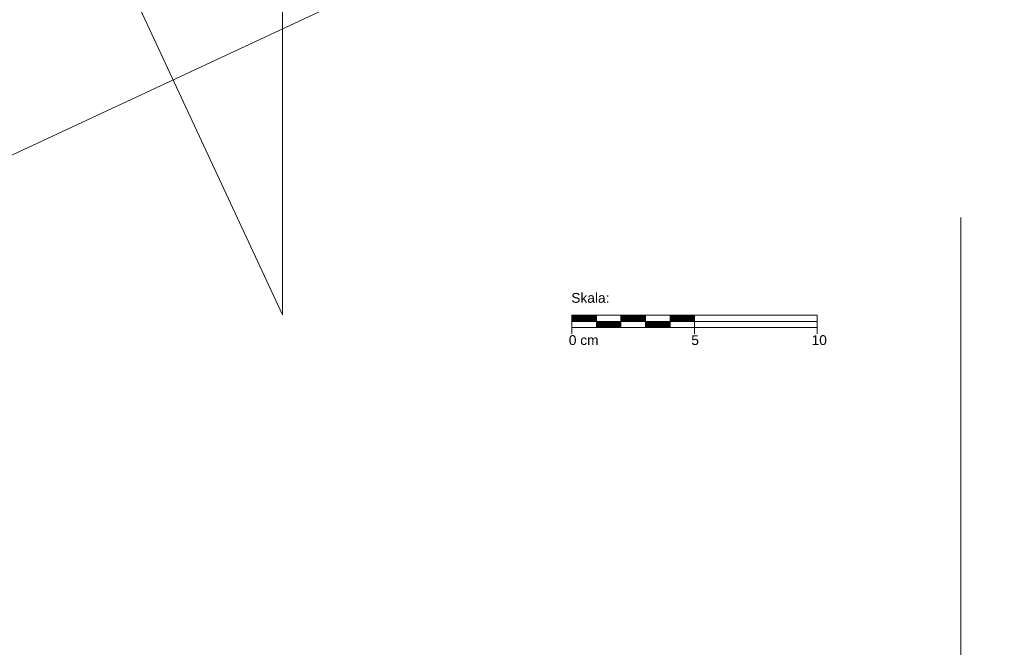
# Model space of a CAD drawing. Header units: millimetres. Extents: x 15214 to 140083, y -437840 to -79279.
# Tile 718 of 741: x 61681 to 62082, y -186451 to -186195. Entities that reach past the tile are written whole.
import ezdxf

# ---------------------------------------------------------------- set-up
doc = ezdxf.new("R2010")
doc.units = ezdxf.units.MM
for name, color, linetype, lineweight in [('!! 0 posadzki parkiet', 91, 'Continuous', 9), ('MASSSTAB', 7, 'Continuous', 15), ('Tragwerk Umrisslinie', 7, 'Continuous', 9)]:
    doc.layers.add(name, color=color, linetype=linetype, lineweight=lineweight)
doc.styles.get("Standard").update_dxf_attribs({"font": 'arial.ttf', "height": 25})

msp = doc.modelspace()

# ---------------------------------------------------------------- linework, layer by layer
at = {"layer": '!! 0 posadzki parkiet'}
for points in [[(61563.43824, -185834.0875), (61787.9315, -186315.51485), (61787.9315, -185804.87503), (61680.85745, -185804.87503)], [(62064.33151, -186916.39153), (62064.33151, -186275.78027)]]:
    msp.add_lwpolyline(points, dxfattribs=at)
at = {"layer": 'MASSSTAB'}
for p, q in [((61905.81217, -186315.64231), (61950.81217, -186315.64231)), ((61905.81217, -186315.64231), (61905.81217, -186323.14231)), ((61905.81217, -186318.14231), (62005.81217, -186318.14231)), ((61915.81217, -186320.64231), (61915.81217, -186315.64231)), ((61925.81217, -186320.64231), (61925.81217, -186315.64231)), ((61935.81217, -186320.64231), (61935.81217, -186315.64231)), ((61945.81217, -186315.64231), (62005.81217, -186315.64231)), ((61945.81217, -186320.64231), (61945.81217, -186315.64231)), ((61955.81217, -186315.64231), (61955.81217, -186323.14231)), ((62005.81217, -186315.64231), (62005.81217, -186323.14231)), ((61930.81217, -186320.64231), (61905.81217, -186320.64231)), ((61925.81217, -186320.64231), (61950.81217, -186320.64231)), ((61945.81217, -186320.64231), (62005.81217, -186320.64231))]:
    msp.add_line(p, q, dxfattribs=at)
at = {"layer": 'MASSSTAB', "linetype": 'Continuous'}
for p, q in [((61905.81217, -186315.78608), (61905.95595, -186315.64231)), ((61905.81217, -186315.96286), (61906.13273, -186315.64231)), ((61905.81217, -186316.13964), (61906.3095, -186315.64231)), ((61905.81217, -186316.31641), (61906.48628, -186315.64231)), ((61905.81217, -186316.49319), (61906.66306, -186315.64231)), ((61905.81217, -186316.66997), (61906.83983, -186315.64231)), ((61905.81217, -186316.84674), (61907.01661, -186315.64231)), ((61905.81217, -186317.02352), (61907.19339, -186315.64231)), ((61905.81217, -186317.2003), (61907.37016, -186315.64231)), ((61905.81217, -186317.37707), (61907.54694, -186315.64231)), ((61905.81217, -186317.55385), (61907.72372, -186315.64231)), ((61905.81217, -186317.73063), (61907.90049, -186315.64231)), ((61905.81217, -186317.9074), (61908.07727, -186315.64231)), ((61905.81217, -186318.08418), (61908.25405, -186315.64231)), ((61905.93082, -186318.14231), (61908.43082, -186315.64231)), ((61906.1076, -186318.14231), (61908.6076, -186315.64231)), ((61906.28438, -186318.14231), (61908.78438, -186315.64231)), ((61906.46115, -186318.14231), (61908.96115, -186315.64231)), ((61906.63793, -186318.14231), (61909.13793, -186315.64231)), ((61906.81471, -186318.14231), (61909.31471, -186315.64231)), ((61906.99148, -186318.14231), (61909.49148, -186315.64231)), ((61907.16826, -186318.14231), (61909.66826, -186315.64231)), ((61907.34504, -186318.14231), (61909.84504, -186315.64231)), ((61907.52181, -186318.14231), (61910.02181, -186315.64231)), ((61907.69859, -186318.14231), (61910.19859, -186315.64231)), ((61907.87537, -186318.14231), (61910.37537, -186315.64231)), ((61908.05214, -186318.14231), (61910.55214, -186315.64231)), ((61908.22892, -186318.14231), (61910.72892, -186315.64231)), ((61908.4057, -186318.14231), (61910.9057, -186315.64231)), ((61908.58247, -186318.14231), (61911.08247, -186315.64231)), ((61908.75925, -186318.14231), (61911.25925, -186315.64231)), ((61908.93603, -186318.14231), (61911.43603, -186315.64231)), ((61909.1128, -186318.14231), (61911.6128, -186315.64231)), ((61909.28958, -186318.14231), (61911.78958, -186315.64231)), ((61909.46636, -186318.14231), (61911.96636, -186315.64231)), ((61909.64313, -186318.14231), (61912.14313, -186315.64231)), ((61909.81991, -186318.14231), (61912.31991, -186315.64231)), ((61909.99669, -186318.14231), (61912.49669, -186315.64231)), ((61910.17346, -186318.14231), (61912.67346, -186315.64231)), ((61910.35024, -186318.14231), (61912.85024, -186315.64231)), ((61910.52702, -186318.14231), (61913.02702, -186315.64231)), ((61910.70379, -186318.14231), (61913.20379, -186315.64231)), ((61910.88057, -186318.14231), (61913.38057, -186315.64231)), ((61911.05735, -186318.14231), (61913.55735, -186315.64231)), ((61911.23412, -186318.14231), (61913.73412, -186315.64231)), ((61911.4109, -186318.14231), (61913.9109, -186315.64231)), ((61911.58768, -186318.14231), (61914.08768, -186315.64231)), ((61911.76445, -186318.14231), (61914.26445, -186315.64231)), ((61911.94123, -186318.14231), (61914.44123, -186315.64231)), ((61912.11801, -186318.14231), (61914.61801, -186315.64231)), ((61912.29478, -186318.14231), (61914.79478, -186315.64231)), ((61912.47156, -186318.14231), (61914.97156, -186315.64231)), ((61912.64834, -186318.14231), (61915.14834, -186315.64231)), ((61912.82511, -186318.14231), (61915.32511, -186315.64231)), ((61913.00189, -186318.14231), (61915.50189, -186315.64231)), ((61913.17867, -186318.14231), (61915.67867, -186315.64231)), ((61913.35544, -186318.14231), (61915.81217, -186315.68558)), ((61913.53222, -186318.14231), (61915.81217, -186315.86236)), ((61913.709, -186318.14231), (61915.81217, -186316.03913)), ((61913.88577, -186318.14231), (61915.81217, -186316.21591)), ((61914.06255, -186318.14231), (61915.81217, -186316.39269)), ((61914.23933, -186318.14231), (61915.81217, -186316.56946)), ((61914.4161, -186318.14231), (61915.81217, -186316.74624)), ((61914.59288, -186318.14231), (61915.81217, -186316.92302)), ((61914.76966, -186318.14231), (61915.81217, -186317.09979)), ((61914.94643, -186318.14231), (61915.81217, -186317.27657)), ((61915.12321, -186318.14231), (61915.81217, -186317.45335)), ((61915.29999, -186318.14231), (61915.81217, -186317.63012)), ((61915.47676, -186318.14231), (61915.81217, -186317.8069)), ((61915.65354, -186318.14231), (61915.81217, -186317.98368)), ((61915.81217, -186318.16045), (61915.83032, -186318.14231)), ((61915.81217, -186318.33723), (61916.00709, -186318.14231)), ((61915.81217, -186318.51401), (61916.18387, -186318.14231)), ((61915.81217, -186318.69078), (61916.36065, -186318.14231)), ((61915.81217, -186318.86756), (61916.53742, -186318.14231)), ((61915.81217, -186319.04434), (61916.7142, -186318.14231)), ((61915.81217, -186319.22111), (61916.89098, -186318.14231)), ((61915.81217, -186319.39789), (61917.06775, -186318.14231)), ((61915.81217, -186319.57467), (61917.24453, -186318.14231)), ((61915.81217, -186319.75144), (61917.42131, -186318.14231)), ((61915.81217, -186319.92822), (61917.59808, -186318.14231)), ((61915.81217, -186320.105), (61917.77486, -186318.14231)), ((61915.81217, -186320.28177), (61917.95164, -186318.14231)), ((61915.81217, -186320.45855), (61918.12841, -186318.14231)), ((61915.81217, -186320.63533), (61918.30519, -186318.14231)), ((61915.98197, -186320.64231), (61918.48197, -186318.14231)), ((61916.15874, -186320.64231), (61918.65874, -186318.14231)), ((61916.33552, -186320.64231), (61918.83552, -186318.14231)), ((61916.5123, -186320.64231), (61919.0123, -186318.14231)), ((61916.68907, -186320.64231), (61919.18907, -186318.14231)), ((61916.86585, -186320.64231), (61919.36585, -186318.14231)), ((61917.04263, -186320.64231), (61919.54263, -186318.14231)), ((61917.2194, -186320.64231), (61919.7194, -186318.14231)), ((61917.39618, -186320.64231), (61919.89618, -186318.14231)), ((61917.57296, -186320.64231), (61920.07296, -186318.14231)), ((61917.74973, -186320.64231), (61920.24973, -186318.14231)), ((61917.92651, -186320.64231), (61920.42651, -186318.14231)), ((61918.10329, -186320.64231), (61920.60329, -186318.14231)), ((61918.28006, -186320.64231), (61920.78006, -186318.14231)), ((61918.45684, -186320.64231), (61920.95684, -186318.14231)), ((61918.63362, -186320.64231), (61921.13362, -186318.14231)), ((61918.81039, -186320.64231), (61921.31039, -186318.14231)), ((61918.98717, -186320.64231), (61921.48717, -186318.14231)), ((61919.16395, -186320.64231), (61921.66395, -186318.14231)), ((61919.34072, -186320.64231), (61921.84072, -186318.14231)), ((61919.5175, -186320.64231), (61922.0175, -186318.14231)), ((61919.69428, -186320.64231), (61922.19428, -186318.14231)), ((61919.87105, -186320.64231), (61922.37105, -186318.14231)), ((61920.04783, -186320.64231), (61922.54783, -186318.14231)), ((61920.22461, -186320.64231), (61922.72461, -186318.14231)), ((61920.40139, -186320.64231), (61922.90139, -186318.14231)), ((61920.57816, -186320.64231), (61923.07816, -186318.14231)), ((61920.75494, -186320.64231), (61923.25494, -186318.14231)), ((61920.93172, -186320.64231), (61923.43172, -186318.14231)), ((61921.10849, -186320.64231), (61923.60849, -186318.14231)), ((61921.28527, -186320.64231), (61923.78527, -186318.14231)), ((61921.46205, -186320.64231), (61923.96205, -186318.14231)), ((61921.63882, -186320.64231), (61924.13882, -186318.14231)), ((61921.8156, -186320.64231), (61924.3156, -186318.14231)), ((61921.99238, -186320.64231), (61924.49238, -186318.14231)), ((61922.16915, -186320.64231), (61924.66915, -186318.14231)), ((61922.34593, -186320.64231), (61924.84593, -186318.14231)), ((61922.52271, -186320.64231), (61925.02271, -186318.14231)), ((61922.69948, -186320.64231), (61925.19948, -186318.14231)), ((61922.87626, -186320.64231), (61925.37626, -186318.14231)), ((61923.05304, -186320.64231), (61925.55304, -186318.14231)), ((61923.22981, -186320.64231), (61925.72981, -186318.14231)), ((61923.40659, -186320.64231), (61925.81217, -186318.23672)), ((61925.81217, -186315.76185), (61925.93172, -186315.64231)), ((61925.81217, -186315.93863), (61926.10849, -186315.64231)), ((61925.81217, -186316.1154), (61926.28527, -186315.64231)), ((61925.81217, -186316.29218), (61926.46205, -186315.64231)), ((61925.81217, -186316.46896), (61926.63882, -186315.64231)), ((61925.81217, -186316.64573), (61926.8156, -186315.64231)), ((61925.81217, -186316.82251), (61926.99238, -186315.64231)), ((61925.81217, -186316.99929), (61927.16915, -186315.64231)), ((61925.81217, -186317.17606), (61927.34593, -186315.64231)), ((61925.81217, -186317.35284), (61927.52271, -186315.64231)), ((61925.81217, -186317.52962), (61927.69948, -186315.64231)), ((61925.81217, -186317.70639), (61927.87626, -186315.64231)), ((61925.81217, -186317.88317), (61928.05304, -186315.64231)), ((61925.81217, -186318.05995), (61928.22981, -186315.64231)), ((61925.90659, -186318.14231), (61928.40659, -186315.64231)), ((61926.08337, -186318.14231), (61928.58337, -186315.64231)), ((61926.26014, -186318.14231), (61928.76014, -186315.64231)), ((61926.43692, -186318.14231), (61928.93692, -186315.64231)), ((61926.6137, -186318.14231), (61929.1137, -186315.64231)), ((61926.79047, -186318.14231), (61929.29047, -186315.64231)), ((61926.96725, -186318.14231), (61929.46725, -186315.64231)), ((61927.14403, -186318.14231), (61929.64403, -186315.64231)), ((61927.3208, -186318.14231), (61929.8208, -186315.64231)), ((61927.49758, -186318.14231), (61929.99758, -186315.64231)), ((61927.67436, -186318.14231), (61930.17436, -186315.64231)), ((61927.85113, -186318.14231), (61930.35113, -186315.64231)), ((61928.02791, -186318.14231), (61930.52791, -186315.64231)), ((61928.20469, -186318.14231), (61930.70469, -186315.64231)), ((61928.38146, -186318.14231), (61930.88146, -186315.64231)), ((61928.55824, -186318.14231), (61931.05824, -186315.64231)), ((61928.73502, -186318.14231), (61931.23502, -186315.64231)), ((61928.91179, -186318.14231), (61931.41179, -186315.64231)), ((61929.08857, -186318.14231), (61931.58857, -186315.64231)), ((61929.26535, -186318.14231), (61931.76535, -186315.64231)), ((61929.44212, -186318.14231), (61931.94212, -186315.64231)), ((61929.6189, -186318.14231), (61932.1189, -186315.64231)), ((61929.79568, -186318.14231), (61932.29568, -186315.64231)), ((61929.97245, -186318.14231), (61932.47245, -186315.64231)), ((61930.14923, -186318.14231), (61932.64923, -186315.64231)), ((61930.32601, -186318.14231), (61932.82601, -186315.64231)), ((61930.50278, -186318.14231), (61933.00278, -186315.64231)), ((61930.67956, -186318.14231), (61933.17956, -186315.64231)), ((61930.85634, -186318.14231), (61933.35634, -186315.64231)), ((61931.03311, -186318.14231), (61933.53311, -186315.64231)), ((61931.20989, -186318.14231), (61933.70989, -186315.64231)), ((61931.38667, -186318.14231), (61933.88667, -186315.64231)), ((61931.56344, -186318.14231), (61934.06344, -186315.64231)), ((61931.74022, -186318.14231), (61934.24022, -186315.64231)), ((61931.917, -186318.14231), (61934.417, -186315.64231)), ((61932.09377, -186318.14231), (61934.59377, -186315.64231)), ((61932.27055, -186318.14231), (61934.77055, -186315.64231)), ((61932.44733, -186318.14231), (61934.94733, -186315.64231)), ((61932.6241, -186318.14231), (61935.1241, -186315.64231)), ((61932.80088, -186318.14231), (61935.30088, -186315.64231)), ((61932.97766, -186318.14231), (61935.47766, -186315.64231)), ((61933.15443, -186318.14231), (61935.65443, -186315.64231)), ((61933.33121, -186318.14231), (61935.81217, -186315.66135)), ((61933.50799, -186318.14231), (61935.81217, -186315.83812)), ((61933.68476, -186318.14231), (61935.81217, -186316.0149)), ((61933.86154, -186318.14231), (61935.81217, -186316.19168)), ((61934.03832, -186318.14231), (61935.81217, -186316.36845)), ((61934.21509, -186318.14231), (61935.81217, -186316.54523)), ((61934.39187, -186318.14231), (61935.81217, -186316.72201)), ((61934.56865, -186318.14231), (61935.81217, -186316.89878)), ((61934.74542, -186318.14231), (61935.81217, -186317.07556)), ((61934.9222, -186318.14231), (61935.81217, -186317.25234)), ((61935.09898, -186318.14231), (61935.81217, -186317.42911)), ((61935.27575, -186318.14231), (61935.81217, -186317.60589)), ((61935.45253, -186318.14231), (61935.81217, -186317.78267)), ((61935.62931, -186318.14231), (61935.81217, -186317.95944)), ((61935.80608, -186318.14231), (61935.81217, -186318.13622)), ((61935.81217, -186318.313), (61935.98286, -186318.14231)), ((61935.81217, -186318.48977), (61936.15964, -186318.14231)), ((61935.81217, -186318.66655), (61936.33641, -186318.14231)), ((61935.81217, -186318.84333), (61936.51319, -186318.14231)), ((61935.81217, -186319.0201), (61936.68997, -186318.14231)), ((61935.81217, -186319.19688), (61936.86674, -186318.14231)), ((61935.81217, -186319.37366), (61937.04352, -186318.14231)), ((61935.81217, -186319.55043), (61937.2203, -186318.14231)), ((61935.81217, -186319.72721), (61937.39707, -186318.14231)), ((61935.81217, -186319.90399), (61937.57385, -186318.14231)), ((61935.81217, -186320.08076), (61937.75063, -186318.14231)), ((61935.81217, -186320.25754), (61937.9274, -186318.14231)), ((61935.81217, -186320.43432), (61938.10418, -186318.14231)), ((61935.81217, -186320.61109), (61938.28096, -186318.14231)), ((61935.95773, -186320.64231), (61938.45773, -186318.14231)), ((61936.13451, -186320.64231), (61938.63451, -186318.14231)), ((61936.31129, -186320.64231), (61938.81129, -186318.14231)), ((61936.48806, -186320.64231), (61938.98806, -186318.14231)), ((61936.66484, -186320.64231), (61939.16484, -186318.14231)), ((61936.84162, -186320.64231), (61939.34162, -186318.14231)), ((61937.01839, -186320.64231), (61939.51839, -186318.14231)), ((61937.19517, -186320.64231), (61939.69517, -186318.14231)), ((61937.37195, -186320.64231), (61939.87195, -186318.14231)), ((61937.54872, -186320.64231), (61940.04872, -186318.14231)), ((61937.7255, -186320.64231), (61940.2255, -186318.14231)), ((61937.90228, -186320.64231), (61940.40228, -186318.14231)), ((61938.07905, -186320.64231), (61940.57905, -186318.14231)), ((61938.25583, -186320.64231), (61940.75583, -186318.14231)), ((61938.43261, -186320.64231), (61940.93261, -186318.14231)), ((61938.60938, -186320.64231), (61941.10938, -186318.14231)), ((61938.78616, -186320.64231), (61941.28616, -186318.14231)), ((61938.96294, -186320.64231), (61941.46294, -186318.14231)), ((61939.13971, -186320.64231), (61941.63971, -186318.14231)), ((61939.31649, -186320.64231), (61941.81649, -186318.14231)), ((61939.49327, -186320.64231), (61941.99327, -186318.14231)), ((61939.67004, -186320.64231), (61942.17004, -186318.14231)), ((61939.84682, -186320.64231), (61942.34682, -186318.14231)), ((61940.0236, -186320.64231), (61942.5236, -186318.14231)), ((61940.20037, -186320.64231), (61942.70037, -186318.14231)), ((61940.37715, -186320.64231), (61942.87715, -186318.14231)), ((61940.55393, -186320.64231), (61943.05393, -186318.14231)), ((61940.73071, -186320.64231), (61943.23071, -186318.14231)), ((61940.90748, -186320.64231), (61943.40748, -186318.14231)), ((61941.08426, -186320.64231), (61943.58426, -186318.14231)), ((61941.26104, -186320.64231), (61943.76104, -186318.14231)), ((61941.43781, -186320.64231), (61943.93781, -186318.14231)), ((61941.61459, -186320.64231), (61944.11459, -186318.14231)), ((61941.79137, -186320.64231), (61944.29137, -186318.14231)), ((61941.96814, -186320.64231), (61944.46814, -186318.14231)), ((61942.14492, -186320.64231), (61944.64492, -186318.14231)), ((61942.3217, -186320.64231), (61944.8217, -186318.14231)), ((61942.49847, -186320.64231), (61944.99847, -186318.14231)), ((61942.67525, -186320.64231), (61945.17525, -186318.14231)), ((61942.85203, -186320.64231), (61945.35203, -186318.14231)), ((61943.0288, -186320.64231), (61945.5288, -186318.14231)), ((61943.20558, -186320.64231), (61945.70558, -186318.14231)), ((61943.38236, -186320.64231), (61945.81217, -186318.21249)), ((61943.55913, -186320.64231), (61945.81217, -186318.38927)), ((61945.81217, -186315.73762), (61945.90748, -186315.64231)), ((61945.81217, -186315.91439), (61946.08426, -186315.64231)), ((61945.81217, -186316.09117), (61946.26104, -186315.64231)), ((61945.81217, -186316.26795), (61946.43781, -186315.64231)), ((61945.81217, -186316.44472), (61946.61459, -186315.64231)), ((61945.81217, -186316.6215), (61946.79137, -186315.64231)), ((61945.81217, -186316.79828), (61946.96814, -186315.64231)), ((61945.81217, -186316.97505), (61947.14492, -186315.64231)), ((61945.81217, -186317.15183), (61947.3217, -186315.64231)), ((61945.81217, -186317.32861), (61947.49847, -186315.64231)), ((61945.81217, -186317.50538), (61947.67525, -186315.64231)), ((61945.81217, -186317.68216), (61947.85203, -186315.64231)), ((61945.81217, -186317.85894), (61948.0288, -186315.64231)), ((61945.81217, -186318.03571), (61948.20558, -186315.64231)), ((61945.88236, -186318.14231), (61948.38236, -186315.64231)), ((61946.05913, -186318.14231), (61948.55913, -186315.64231)), ((61946.23591, -186318.14231), (61948.73591, -186315.64231)), ((61946.41269, -186318.14231), (61948.91269, -186315.64231)), ((61946.58946, -186318.14231), (61949.08946, -186315.64231)), ((61946.76624, -186318.14231), (61949.26624, -186315.64231)), ((61946.94302, -186318.14231), (61949.44302, -186315.64231)), ((61947.11979, -186318.14231), (61949.61979, -186315.64231)), ((61947.29657, -186318.14231), (61949.79657, -186315.64231)), ((61947.47335, -186318.14231), (61949.97335, -186315.64231)), ((61947.65012, -186318.14231), (61950.15012, -186315.64231)), ((61947.8269, -186318.14231), (61950.3269, -186315.64231)), ((61948.00368, -186318.14231), (61950.50368, -186315.64231)), ((61948.18045, -186318.14231), (61950.68045, -186315.64231)), ((61948.35723, -186318.14231), (61950.85723, -186315.64231)), ((61948.53401, -186318.14231), (61951.03401, -186315.64231)), ((61948.71078, -186318.14231), (61951.21078, -186315.64231)), ((61948.88756, -186318.14231), (61951.38756, -186315.64231)), ((61949.06434, -186318.14231), (61951.56434, -186315.64231)), ((61949.24111, -186318.14231), (61951.74111, -186315.64231)), ((61949.41789, -186318.14231), (61951.91789, -186315.64231)), ((61949.59467, -186318.14231), (61952.09467, -186315.64231)), ((61949.77144, -186318.14231), (61952.27144, -186315.64231)), ((61949.94822, -186318.14231), (61952.44822, -186315.64231)), ((61950.125, -186318.14231), (61952.625, -186315.64231)), ((61950.30177, -186318.14231), (61952.80177, -186315.64231)), ((61950.47855, -186318.14231), (61952.97855, -186315.64231)), ((61950.65533, -186318.14231), (61953.15533, -186315.64231)), ((61950.8321, -186318.14231), (61953.3321, -186315.64231)), ((61951.00888, -186318.14231), (61953.50888, -186315.64231)), ((61951.18566, -186318.14231), (61953.68566, -186315.64231)), ((61951.36243, -186318.14231), (61953.86243, -186315.64231)), ((61951.53921, -186318.14231), (61954.03921, -186315.64231)), ((61951.71599, -186318.14231), (61954.21599, -186315.64231)), ((61951.89276, -186318.14231), (61954.39276, -186315.64231)), ((61952.06954, -186318.14231), (61954.56954, -186315.64231)), ((61952.24632, -186318.14231), (61954.74632, -186315.64231)), ((61952.42309, -186318.14231), (61954.92309, -186315.64231)), ((61952.59987, -186318.14231), (61955.09987, -186315.64231)), ((61952.77665, -186318.14231), (61955.27665, -186315.64231)), ((61952.95342, -186318.14231), (61955.45342, -186315.64231)), ((61953.1302, -186318.14231), (61955.6302, -186315.64231)), ((61953.30698, -186318.14231), (61955.80698, -186315.64231)), ((61953.48375, -186318.14231), (61955.81217, -186315.81389)), ((61953.66053, -186318.14231), (61955.81217, -186315.99067)), ((61953.83731, -186318.14231), (61955.81217, -186316.16744)), ((61954.01408, -186318.14231), (61955.81217, -186316.34422)), ((61954.19086, -186318.14231), (61955.81217, -186316.521)), ((61954.36764, -186318.14231), (61955.81217, -186316.69777)), ((61954.54441, -186318.14231), (61955.81217, -186316.87455)), ((61954.72119, -186318.14231), (61955.81217, -186317.05133)), ((61954.89797, -186318.14231), (61955.81217, -186317.2281)), ((61955.07474, -186318.14231), (61955.81217, -186317.40488)), ((61955.25152, -186318.14231), (61955.81217, -186317.58166)), ((61955.4283, -186318.14231), (61955.81217, -186317.75843)), ((61955.60507, -186318.14231), (61955.81217, -186317.93521)), ((61955.78185, -186318.14231), (61955.81217, -186318.11199)), ((61923.58337, -186320.64231), (61925.81217, -186318.4135)), ((61923.76014, -186320.64231), (61925.81217, -186318.59028)), ((61923.93692, -186320.64231), (61925.81217, -186318.76705)), ((61924.1137, -186320.64231), (61925.81217, -186318.94383)), ((61924.29047, -186320.64231), (61925.81217, -186319.12061)), ((61924.46725, -186320.64231), (61925.81217, -186319.29738)), ((61924.64403, -186320.64231), (61925.81217, -186319.47416)), ((61924.8208, -186320.64231), (61925.81217, -186319.65094)), ((61924.99758, -186320.64231), (61925.81217, -186319.82771)), ((61925.17436, -186320.64231), (61925.81217, -186320.00449)), ((61925.35113, -186320.64231), (61925.81217, -186320.18127)), ((61925.52791, -186320.64231), (61925.81217, -186320.35804)), ((61925.70469, -186320.64231), (61925.81217, -186320.53482)), ((61943.73591, -186320.64231), (61945.81217, -186318.56604)), ((61943.91269, -186320.64231), (61945.81217, -186318.74282)), ((61944.08946, -186320.64231), (61945.81217, -186318.9196)), ((61944.26624, -186320.64231), (61945.81217, -186319.09637)), ((61944.44302, -186320.64231), (61945.81217, -186319.27315)), ((61944.61979, -186320.64231), (61945.81217, -186319.44993)), ((61944.79657, -186320.64231), (61945.81217, -186319.6267)), ((61944.97335, -186320.64231), (61945.81217, -186319.80348)), ((61945.15012, -186320.64231), (61945.81217, -186319.98026)), ((61945.3269, -186320.64231), (61945.81217, -186320.15703)), ((61945.50368, -186320.64231), (61945.81217, -186320.33381)), ((61945.68045, -186320.64231), (61945.81217, -186320.51059))]:
    msp.add_line(p, q, dxfattribs=at)
at = {"layer": 'Tragwerk Umrisslinie'}
msp.add_line((61274.27466, -186438.5223), (62082.04564, -186061.8525), dxfattribs=at)

# ---------------------------------------------------------------- texts
at = {"layer": 'MASSSTAB', "char_height": 4, "attachment_point": 1}
for s, insert, width in [('Skala:', (61905.57652, -186306.55652), 31.4963458), ('0 cm', (61904.55774, -186323.75646), 19.134328), ('5', (61954.47726, -186323.75646), 11.8503714), ('10', (62003.51154, -186323.75646), 11.8503714)]:
    msp.add_mtext(s, dxfattribs=dict(at, insert=insert, width=width))

doc.saveas('drawing.dxf')
